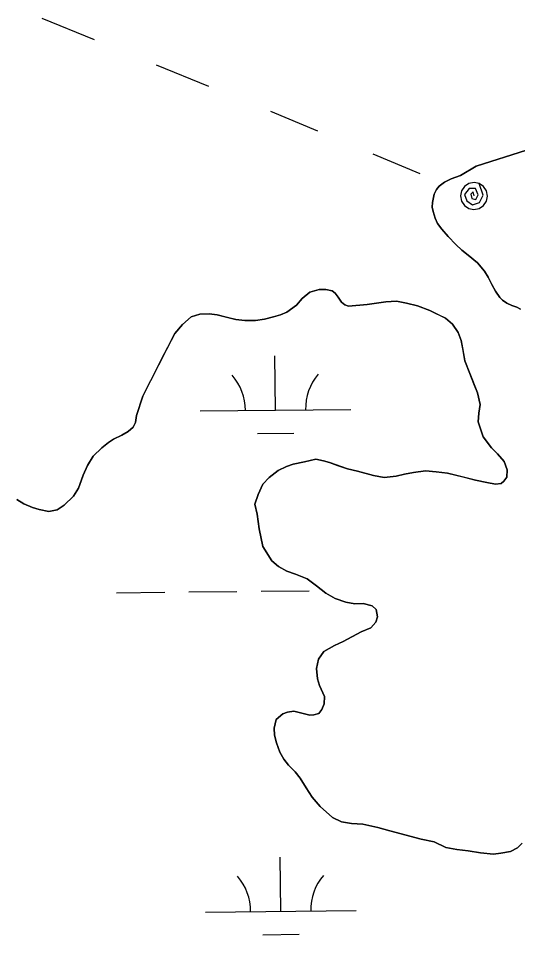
# Model space of a CAD drawing. Extents: x 3734862 to 3772949, y 391520 to 417239.
# Drawn here: x 3754819 to 3755150, y 414142 to 414750 of the extents above; entities that cross this region are included whole.
import ezdxf

# ---------------------------------------------------------------- set-up
doc = ezdxf.new("R2010")
doc.units = 0
for name, color, linetype in [('V-TOPO-SHOR', 7, 'Continuous'), ('V-UTIL-LINE', 7, 'Continuous'), ('V-WETL-SWMP', 7, 'Continuous')]:
    doc.layers.add(name, color=color, linetype=linetype)

msp = doc.modelspace()

# ---------------------------------------------------------------- linework, layer by layer
at = {"layer": 'V-TOPO-SHOR'}
for points in [[(3755156.2, 414662.68), (3755122.91, 414651.94), (3755112.42, 414645.82), (3755106.19, 414643.64), (3755101.72, 414641.27), (3755098.22, 414638.71), (3755096.48, 414636.55), (3755094.94, 414633.42), (3755093.8, 414627.95), (3755093.63, 414624.83), (3755094.23, 414621.91), (3755095.63, 414617.43), (3755097.21, 414613.93), (3755099.96, 414610.05), (3755104.29, 414605.2), (3755109.39, 414599.96), (3755113.32, 414596.28), (3755117.63, 414592.99), (3755123.71, 414587.77), (3755128.43, 414582.34), (3755130.79, 414578.26), (3755133.17, 414573.4), (3755135.73, 414568.92), (3755138.49, 414564.85), (3755140.25, 414562.91), (3755143.19, 414560.98), (3755146.52, 414559.44), (3755149.84, 414558.48), (3755152.19, 414556.94)], [(3755062.82, 414562.02), (3755050.36, 414560.18), (3755038.08, 414558.93), (3755035.54, 414559.89), (3755033.39, 414561.63), (3755031.22, 414564.93), (3755029.26, 414567.65), (3755027.3, 414569.2), (3755023, 414570.15), (3755018.52, 414570.12), (3755012.48, 414568.32), (3755007.25, 414564.2), (3755003.57, 414559.69), (3754997.17, 414554.97), (3754992.89, 414553.38), (3754988.22, 414551.98), (3754982.19, 414550.39), (3754976.34, 414549.57), (3754969.13, 414549.52), (3754963.28, 414550.27), (3754957.81, 414551.59), (3754950.78, 414553.3), (3754945.51, 414554.05), (3754939.28, 414553.62), (3754933.63, 414552.02), (3754927.82, 414546.92), (3754922.79, 414540.84), (3754913.35, 414522.65), (3754901.41, 414499.37), (3754897.21, 414486.48), (3754896.65, 414481.8), (3754895.11, 414478.67), (3754891.82, 414475.72), (3754887.54, 414473.35), (3754882.1, 414470.79), (3754878.8, 414468.42), (3754874.34, 414465.08), (3754868.53, 414459.39), (3754864.67, 414453.32), (3754861.98, 414446.87), (3754860.64, 414443.16), (3754858.72, 414438.27), (3754855.44, 414432.99), (3754849.24, 414426.91), (3754844.58, 414423.76), (3754839.13, 414422.75), (3754832.69, 414424.07), (3754828.2, 414425.4), (3754822.53, 414427.71), (3754817.83, 414430.6)], [(3755103.74, 414448.17), (3755114.87, 414445.51), (3755122.49, 414443.61), (3755129.92, 414441.91), (3755135.58, 414440.97), (3755139.48, 414441.38), (3755141.22, 414442.95), (3755143.16, 414445.5), (3755143.52, 414450.38), (3755141.53, 414455.83), (3755137.01, 414461.06), (3755133.08, 414464.94), (3755127.38, 414472.32), (3755124.2, 414482.24), (3755124.55, 414487.9), (3755125.48, 414493.76), (3755123.68, 414501.55), (3755121.3, 414507.58), (3755118.53, 414514.39), (3755115.35, 414522.76), (3755113.93, 414530.75), (3755112.93, 414536.2), (3755110.94, 414541.65), (3755107.2, 414547.09), (3755102.49, 414550.96), (3755097.79, 414553.27), (3755092.12, 414556.16), (3755083.91, 414559.23), (3755076.68, 414561.13), (3755069.84, 414562.45), (3755062.82, 414562.02)], [(3755153.3, 414202.52), (3755150.2, 414199.38), (3755145.73, 414197.01), (3755139.3, 414195.8), (3755134.43, 414195.18), (3755125.65, 414196.1), (3755117.45, 414197.42), (3755110.03, 414198.34), (3755102.61, 414199.66), (3755094.98, 414203.51), (3755086.38, 414205.21), (3755076.42, 414207.88), (3755065.48, 414210.73), (3755057.46, 414213.03), (3755047.7, 414215.11), (3755040.08, 414215.64), (3755033.45, 414216.77), (3755027.38, 414219.66), (3755019.34, 414226.82), (3755014.03, 414233.03), (3755009.9, 414239.24), (3755005.95, 414245.66), (3755002.61, 414249.93), (3754998.29, 414254.39), (3754995.14, 414258.27), (3754992.58, 414262.93), (3754990.2, 414269.16), (3754988.99, 414274.22), (3754988.77, 414278.9), (3754990.1, 414284.57), (3754994.36, 414288.49), (3754997.67, 414289.49), (3755001.77, 414290.1), (3755007.04, 414288.77), (3755012.31, 414287.44), (3755015.04, 414287.65), (3755018.35, 414288.65), (3755020.29, 414291.2), (3755021.82, 414295.11), (3755022.18, 414299.99), (3755018.82, 414307.18), (3755017.43, 414311.66), (3755016.8, 414318.48), (3755018.12, 414324.73), (3755021.79, 414329.83), (3755028.79, 414333.78), (3755034.63, 414336.35), (3755046.48, 414342.86), (3755052.9, 414345.44), (3755056.2, 414349.17), (3755057.34, 414352.88), (3755056.53, 414357.56), (3755053.79, 414360.08), (3755047.92, 414361.6), (3755042.27, 414361.36), (3755036.41, 414362.5), (3755029.18, 414364.99), (3755023.11, 414368.46), (3755016.83, 414373.3), (3755010.56, 414377.94), (3755002.94, 414381.01), (3754997.07, 414383.11), (3754991.59, 414386.2), (3754987.08, 414390.07), (3754981.17, 414399.4), (3754978.75, 414411.28), (3754977.32, 414421.03), (3754975.91, 414427.65), (3754978.02, 414433.9), (3754981.29, 414440.95), (3754985.36, 414445.27), (3754991.37, 414449.98), (3754996.82, 414452.56), (3755001.29, 414454.15), (3755008.89, 414455.75), (3755016.49, 414457.56), (3755021.56, 414456.42), (3755025.47, 414455.28), (3755030.75, 414453.36), (3755037.4, 414451.06), (3755044.04, 414449.54), (3755054.59, 414446.68), (3755061.82, 414445.37), (3755069.62, 414446.2), (3755075.26, 414447.6), (3755081.3, 414448.61), (3755089.29, 414449.64), (3755096.32, 414449.1), (3755103.74, 414448.17)]]:
    msp.add_lwpolyline(points, dxfattribs=at)
at = {"layer": 'V-UTIL-LINE'}
for points in [[(3754834.34, 414750.13), (3754869.22, 414735.96)], [(3754910.26, 414719.29), (3754945.14, 414705.12)], [(3754986.18, 414688.45), (3755017.45, 414675.44)], [(3755054.25, 414660.12), (3755085.53, 414647.11)], [(3755121.41, 414632.18), (3755120.81, 414634.99), (3755119.23, 414633.29), (3755119.87, 414630.62), (3755122.68, 414629.8), (3755124.13, 414632.87), (3755122.45, 414637.25), (3755118.19, 414637.1), (3755115.19, 414633.26), (3755116.72, 414628.95), (3755120.38, 414626.38), (3755124.99, 414627.78), (3755127.4, 414632.73), (3755124.87, 414640.49), (3755121.43, 414641.18), (3755117.98, 414640.5), (3755115.06, 414638.55), (3755113.1, 414635.64), (3755112.41, 414632.19), (3755113.09, 414628.75), (3755115.04, 414625.82), (3755117.95, 414623.87), (3755121.4, 414623.18), (3755124.84, 414623.86), (3755127.77, 414625.8), (3755129.72, 414628.72), (3755130.41, 414632.16), (3755129.73, 414635.61), (3755127.79, 414638.53), (3755124.87, 414640.49)]]:
    msp.add_lwpolyline(points, dxfattribs=at)
at = {"layer": 'V-WETL-SWMP'}
for p, q in [((3754989.59, 414489.99), (3754989.21, 414525.99)), ((3754939.59, 414489.46), (3755039.58, 414490.52)), ((3754977.75, 414474.43), (3755001.75, 414474.69)), ((3754884.02, 414368.8), (3754916.01, 414369.14)), ((3754932.01, 414369.3), (3754964.01, 414369.64)), ((3754980.01, 414369.81), (3755012.01, 414370.15)), ((3754993.1, 414157.33), (3754992.72, 414193.33)), ((3754943.1, 414156.81), (3755043.1, 414157.86)), ((3754981.26, 414141.78), (3755005.26, 414142.03))]:
    msp.add_line(p, q, dxfattribs=at)
for points in [[(3755152.19, 414556.94), (3755149.84, 414558.48), (3755146.52, 414559.44), (3755143.19, 414560.98), (3755140.26, 414562.91), (3755138.49, 414564.85), (3755135.73, 414568.92), (3755133.17, 414573.39), (3755130.79, 414578.26), (3755128.43, 414582.34), (3755123.71, 414587.77), (3755117.63, 414592.99), (3755113.32, 414596.28), (3755109.39, 414599.96), (3755104.29, 414605.2), (3755099.96, 414610.05), (3755097.21, 414613.93), (3755095.63, 414617.43), (3755094.23, 414621.91), (3755093.63, 414624.83), (3755093.8, 414627.95), (3755094.94, 414633.42), (3755096.48, 414636.55), (3755098.22, 414638.71), (3755101.71, 414641.27), (3755106.19, 414643.64), (3755112.41, 414645.82), (3755122.91, 414651.94), (3755156.19, 414662.68)], [(3754933.63, 414552.02), (3754939.28, 414553.62), (3754945.51, 414554.05), (3754950.78, 414553.3), (3754963.28, 414550.27), (3754969.13, 414549.52), (3754976.34, 414549.57), (3754982.19, 414550.39), (3754988.22, 414551.98), (3754992.89, 414553.38), (3754997.17, 414554.97), (3755003.57, 414559.69), (3755007.25, 414564.2), (3755012.48, 414568.32), (3755018.52, 414570.12), (3755023, 414570.15), (3755027.29, 414569.2), (3755029.25, 414567.65), (3755031.22, 414564.93), (3755033.39, 414561.63), (3755035.54, 414559.89), (3755038.08, 414558.93), (3755050.36, 414560.18), (3755062.82, 414562.02), (3755069.84, 414562.45), (3755076.68, 414561.13), (3755083.91, 414559.23), (3755092.12, 414556.16), (3755102.49, 414550.96), (3755107.2, 414547.09), (3755110.94, 414541.65), (3755112.93, 414536.2), (3755115.35, 414522.76), (3755118.53, 414514.39), (3755123.68, 414501.55), (3755125.49, 414493.76), (3755124.55, 414487.9), (3755124.2, 414482.24), (3755127.38, 414472.32), (3755133.08, 414464.94), (3755137.01, 414461.07), (3755141.53, 414455.83), (3755143.52, 414450.38), (3755143.16, 414445.5), (3755141.22, 414442.95), (3755139.48, 414441.38), (3755135.58, 414440.97), (3755129.92, 414441.9), (3755122.49, 414443.61), (3755103.74, 414448.17), (3755096.32, 414449.1), (3755089.29, 414449.64), (3755081.3, 414448.61), (3755075.26, 414447.6), (3755069.62, 414446.2), (3755061.82, 414445.37), (3755054.59, 414446.69), (3755044.04, 414449.54), (3755037.4, 414451.06), (3755025.47, 414455.28), (3755021.57, 414456.42), (3755016.49, 414457.56), (3755008.89, 414455.75), (3755001.29, 414454.15), (3754996.82, 414452.56), (3754991.37, 414449.98), (3754985.36, 414445.27), (3754981.29, 414440.95), (3754978.02, 414433.9), (3754975.91, 414427.65), (3754977.32, 414421.03), (3754978.75, 414411.28), (3754981.17, 414399.4), (3754987.08, 414390.07), (3754991.59, 414386.2), (3754997.07, 414383.12), (3755002.94, 414381.01), (3755010.56, 414377.94), (3755016.83, 414373.3), (3755023.11, 414368.46), (3755029.18, 414364.99), (3755036.41, 414362.5), (3755042.27, 414361.37), (3755047.92, 414361.6), (3755053.79, 414360.08), (3755056.53, 414357.56), (3755057.34, 414352.88), (3755056.2, 414349.17), (3755052.9, 414345.44), (3755046.48, 414342.86), (3755034.63, 414336.35), (3755028.79, 414333.78), (3755021.79, 414329.83), (3755018.12, 414324.73), (3755016.8, 414318.48), (3755017.43, 414311.66), (3755018.82, 414307.18), (3755022.18, 414299.99), (3755021.82, 414295.11), (3755020.29, 414291.2), (3755018.35, 414288.65)], [(3754817.83, 414430.6), (3754822.53, 414427.71), (3754828.2, 414425.4), (3754832.69, 414424.07), (3754839.13, 414422.74), (3754844.58, 414423.76), (3754849.24, 414426.91), (3754855.44, 414432.99), (3754858.72, 414438.27), (3754861.98, 414446.87), (3754864.67, 414453.32), (3754868.53, 414459.39), (3754874.34, 414465.08), (3754878.8, 414468.42), (3754882.1, 414470.79), (3754887.54, 414473.35), (3754891.82, 414475.72), (3754895.11, 414478.67), (3754896.65, 414481.8), (3754897.21, 414486.48), (3754901.41, 414499.37), (3754922.79, 414540.84), (3754927.82, 414546.92), (3754933.63, 414552.02)], [(3755018.35, 414288.65), (3755015.04, 414287.65), (3755012.31, 414287.44), (3755001.77, 414290.1), (3754997.67, 414289.49), (3754994.36, 414288.5), (3754990.1, 414284.57), (3754988.77, 414278.9), (3754988.99, 414274.22), (3754990.2, 414269.16), (3754992.58, 414262.93), (3754995.14, 414258.27), (3754998.29, 414254.39), (3755002.61, 414249.93), (3755005.95, 414245.66), (3755009.9, 414239.25), (3755014.03, 414233.03), (3755019.34, 414226.82), (3755027.38, 414219.66), (3755033.45, 414216.77), (3755040.09, 414215.64), (3755047.7, 414215.11), (3755057.46, 414213.02), (3755065.48, 414210.73), (3755086.38, 414205.21), (3755094.98, 414203.51), (3755102.61, 414199.66), (3755110.03, 414198.34), (3755117.45, 414197.42), (3755125.65, 414196.1), (3755134.43, 414195.18), (3755139.3, 414195.8), (3755145.73, 414197.01), (3755150.2, 414199.38), (3755153.3, 414202.52)]]:
    msp.add_lwpolyline(points, dxfattribs=at)
for centre, start, end in [((3754934.34, 414489.88), 359.83336, 41.37702), ((3755044.82, 414491.05), 139.83336, 181.37702), ((3754937.85, 414157.23), 359.83336, 41.37702), ((3755048.33, 414158.39), 139.83336, 181.37702)]:
    msp.add_arc(centre, 35.25, start, end, dxfattribs=at)

doc.saveas('drawing.dxf')
